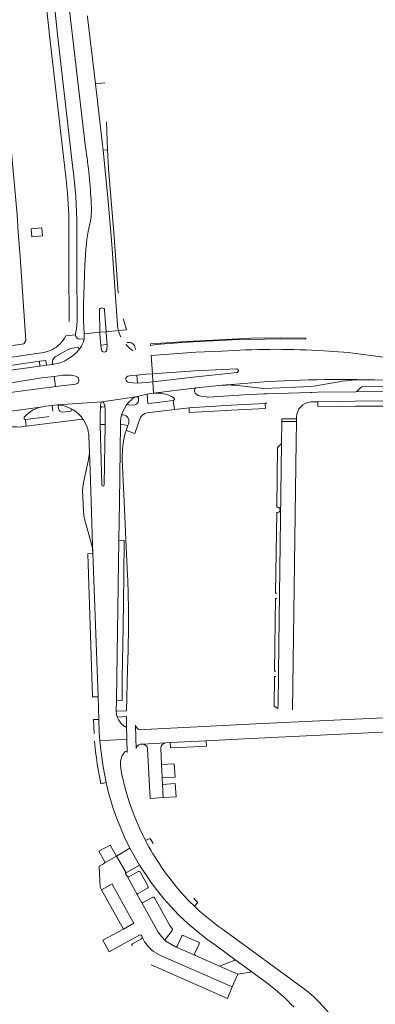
# Model space of a CAD drawing. Header units: metres. Extents: x 166325 to 190320, y 381923 to 404576.
# Tile 311 of 656: x 173729 to 173864, y 388319 to 388693. Entities that reach past the tile are written whole.
import ezdxf

# ---------------------------------------------------------------- set-up
doc = ezdxf.new("R2010")
doc.units = ezdxf.units.M
for name, color, linetype, lineweight in [('B-WE-OG-WATER_GRACHT-GV', 8, 'Continuous', 18), ('B-WE-VH-VERHARDING_ASFALT-GV', 8, 'Continuous', 18), ('B-WE-VH-VERHARDING_BETONSTRAATSTEEN-GV', 8, 'Continuous', 18), ('B-WE-VH-VERHARDING_STRAATBAKSTEEN-GV', 8, 'Continuous', 18)]:
    doc.layers.add(name, color=color, linetype=linetype, lineweight=lineweight)

msp = doc.modelspace()

# ---------------------------------------------------------------- linework, layer by layer
at = {"layer": 'B-WE-OG-WATER_GRACHT-GV', "flags": 128}
msp.add_lwpolyline([(173648.609, 388556.245), (173682.194, 388562.392), (173685.85, 388562.972), (173690.194, 388563.661), (173690.688, 388563.739), (173719.722, 388568.344), (173719.522, 388570.156), (173719.674, 388570.199), (173719.881, 388568.369), (173719.928, 388567.954), (173721.524, 388568.131), (173721.47, 388568.621), (173721.282, 388570.329), (173721.417, 388570.367), (173721.609, 388568.643), (173730.663, 388570.079), (173731.454, 388571.348), (173729.276, 388603.221), (173728.585, 388612.554), (173728.134, 388619.121), (173723.937, 388665.382), (173720.932, 388688.784)], dxfattribs=at)
at = {"layer": 'B-WE-VH-VERHARDING_ASFALT-GV', "flags": 128}
for points in [[(173741.796, 388703.797), (173741.312, 388709.061), (173738.218, 388709.223), (173738.781, 388703.014), (173740.578, 388686.38), (173746.616, 388633.644)], [(173746.658, 388573.152), (173750.289, 388573.551), (173750.302, 388573.938), (173750.673, 388575.797), (173750.847, 388577.345), (173750.903, 388578.844), (173750.835, 388598.408), (173750.894, 388617.239), (173750.424, 388626.133), (173749.688, 388633.995), (173749.231, 388637.968), (173743.5, 388687.809), (173741.796, 388703.797)], [(173747.456, 388702.021), (173747.918, 388697.902), (173748.39, 388693.784), (173754.141, 388644.774)], [(173760.8, 388643.742), (173760.594, 388645.758), (173757.886, 388669.033), (173754.934, 388694.411), (173754.876, 388694.913)], [(173766.304, 388577.177), (173764.126, 388608.005), (173762.774, 388624.421), (173760.8, 388643.742)], [(173756.295, 388623.431), (173756.315, 388623.175)], [(173747.809, 388617.202), (173747.77, 388598.636), (173747.885, 388578.609)], [(173755.798, 388615.787), (173755.2, 388612.845), (173754.632, 388609.721), (173754.226, 388605.937), (173753.869, 388600.026), (173753.371, 388585.067), (173753.379, 388579.107), (173753.584, 388573.863), (173759.627, 388574.483), (173759.416, 388582.81)], [(173761.416, 388582.867), (173761.994, 388574.688), (173766.632, 388575.166)], [(173766.632, 388575.166), (173761.994, 388574.688), (173762.164, 388572.275), (173762.338, 388569.808), (173762.261, 388567.85)], [(173750.289, 388573.551), (173746.658, 388573.152)], [(173753.584, 388572.023), (173751.956, 388571.889)], [(173760.177, 388567.8), (173759.941, 388569.592), (173759.711, 388572.071), (173759.627, 388574.483), (173753.584, 388573.863), (173753.584, 388572.023)], [(173808.218, 388567.478), (173805.944, 388567.31), (173796.155, 388566.865), (173779.145, 388565.707), (173779.564, 388558.706), (173795.727, 388559.767), (173811.714, 388560.611), (173812.274, 388560.11), (173812.286, 388559.675), (173811.807, 388559.135), (173805.809, 388558.609), (173796.254, 388557.585), (173779.794, 388555.601), (173780.034, 388551.307), (173796.405, 388553.301), (173806.051, 388554.318), (173806.717, 388554.377), (173807.651, 388554.458), (173811.278, 388554.804)], [(173900.73, 388562.406), (173887.745, 388563.339), (173875.344, 388564.252), (173867.406, 388565.082), (173854.027, 388566.823), (173844.839, 388567.479)], [(173738.275, 388566.843), (173691.447, 388560.018), (173677.227, 388557.59), (173658.607, 388554.043), (173639.928, 388550.202), (173625.835, 388546.779), (173626.561, 388543.79)], [(173662.143, 388549.705), (173664.442, 388550.132), (173664.101, 388551.968), (173666.545, 388552.436), (173677.802, 388554.552), (173691.956, 388556.957), (173736.58, 388563.452)], [(173736.58, 388563.452), (173739.032, 388563.788), (173739.322, 388561.921), (173741.582, 388562.18), (173742.049, 388562.304)], [(173770.172, 388557.797), (173771.719, 388558.064), (173773.717, 388558.227), (173777.168, 388558.51), (173779.564, 388558.706), (173779.145, 388565.707)], [(173742.049, 388562.304), (173741.582, 388562.18), (173739.322, 388561.921), (173736.814, 388561.632), (173714.402, 388558.577), (173694.21, 388555.417), (173681.163, 388553.151), (173674.085, 388551.921), (173666.971, 388550.601), (173664.442, 388550.132), (173662.143, 388549.705), (173653.055, 388547.9), (173638.21, 388544.555), (173635.704, 388543.969), (173631.584, 388542.981), (173629.148, 388542.38), (173627.04, 388541.859), (173628.001, 388537.474), (173630.126, 388538.01), (173632.559, 388538.6), (173634.343, 388538.883)], [(173665.902, 388543.767), (173668.263, 388544.226), (173712.631, 388551.83), (173726.616, 388555.405), (173737.394, 388557.113), (173739.784, 388557.419), (173742.172, 388557.724), (173745.533, 388558.154)], [(173860.408, 388556.457), (173864.075, 388556.425), (173882.364, 388556.052), (173902.772, 388555.298), (173987.595, 388550.576)], [(173750.469, 388554.792), (173742.736, 388553.806), (173740.344, 388553.501), (173737.956, 388553.197), (173718.754, 388550.664), (173699.046, 388547.635), (173687.541, 388545.516), (173685.315, 388544.904), (173681.592, 388543.433), (173680.431, 388542.974)], [(173723.093, 388544.154), (173737.929, 388546.177), (173738.939, 388546.338), (173741.428, 388546.654), (173743.512, 388546.888), (173760.428, 388548.074), (173773.273, 388549.959), (173777.625, 388550.941), (173780.034, 388551.307), (173779.794, 388555.601), (173777.386, 388555.433), (173773.9, 388555.19), (173772.094, 388555.231), (173770.41, 388555.531)], [(173796.405, 388553.301), (173780.034, 388551.307), (173781.496, 388551.354)], [(173773.185, 388549.939), (173773.273, 388549.959), (173760.428, 388548.074), (173743.512, 388546.888), (173744.317, 388546.828), (173744.448, 388546.816)], [(173787.528, 388548.576), (173780.325, 388547.702), (173777.839, 388547.452), (173777.625, 388550.941), (173773.273, 388549.959)], [(173774.239, 388549.55), (173774.314, 388548.542)], [(173777.619, 388543.826), (173787.95, 388545.068), (173787.528, 388548.576)], [(173787.483, 388549.684), (173787.774, 388549.478)], [(173787.528, 388548.576), (173787.95, 388545.068), (173791.489, 388545.493), (173793.5, 388545.707), (173807.462, 388546.667), (173809.469, 388546.78), (173822.419, 388547.454), (173822.501, 388547.474)], [(173925.84, 388550.043), (173902.598, 388551.362), (173902.363, 388551.37), (173885.325, 388551.944), (173856.915, 388551.854), (173842.342, 388551.67), (173840.178, 388551.64), (173839.677, 388551.6), (173822.923, 388551.112), (173821.957, 388551.036), (173814.364, 388550.681), (173800.921, 388549.859), (173800.516, 388549.865), (173800.152, 388549.875), (173797.946, 388550.246), (173796.999, 388550.494)], [(173839.791, 388547.982), (173842.491, 388548.059), (173856.746, 388548.22), (173884.565, 388548.351), (173885.312, 388548.348), (173885.534, 388548.347)], [(173737.929, 388546.177), (173723.093, 388544.154)], [(173744.317, 388546.828), (173743.512, 388546.888), (173741.428, 388546.654), (173741.726, 388544.528)], [(173743.876, 388545.419), (173743.769, 388546.264)], [(173760.31, 388516.402), (173759.733, 388539.381), (173759.653, 388542.531), (173759.796, 388546.4), (173760.01, 388547.673)], [(173760.934, 388547.799), (173761.465, 388546.583), (173761.655, 388545.118), (173761.623, 388542.634), (173761.582, 388539.398), (173761.285, 388516.4)], [(173766.802, 388495.414), (173767.021, 388509.975), (173767.466, 388539.586), (173767.48, 388540.529), (173767.585, 388541.814), (173767.718, 388542.577), (173767.881, 388543.096), (173768.395, 388544.606), (173769.41, 388546.389)], [(173769.41, 388546.389), (173768.395, 388544.606), (173767.881, 388543.096)], [(173772.895, 388546.934), (173770.71, 388546.763)], [(173725.153, 388538.342), (173725.576, 388538.406), (173726.399, 388538.497), (173727.181, 388538.501), (173728.198, 388538.47), (173728.939, 388538.448), (173729.723, 388538.51), (173731.595, 388538.748), (173731.271, 388541.293)], [(173740.129, 388542.45), (173739.51, 388542.353), (173731.271, 388541.293), (173731.595, 388538.748), (173752.984, 388541.473), (173753.03, 388541.455), (173753.074, 388541.433), (173753.379, 388541.152)], [(173753.379, 388541.152), (173754.108, 388539.8), (173754.72, 388538.386), (173755.085, 388537.167)], [(173770.567, 388540.051), (173770.267, 388538.965), (173769.637, 388537.087), (173772.936, 388536.027), (173774.551, 388540.834), (173774.746, 388541.414)], [(173828.809, 388541.58), (173834.326, 388541.583), (173834.345, 388542.265)], [(173755.392, 388534.975), (173755.603, 388528.467), (173755.85, 388522.035), (173756.51, 388502.054), (173756.723, 388497.412), (173756.973, 388490.408), (173758.898, 388435.851), (173759.204, 388427.161), (173759.378, 388422.239), (173759.645, 388419.108), (173769.864, 388419.672), (173769.754, 388424.855)], [(173766.197, 388428.115), (173765.892, 388429.204), (173765.825, 388430.334), (173765.887, 388434.474), (173766.802, 388495.414)], [(173770.014, 388414.658), (173769.864, 388419.672), (173759.645, 388419.108), (173759.939, 388415.658), (173760.824, 388409.112), (173761.935, 388403.244)], [(173777.452, 388380.125), (173776.963, 388381.13), (173774.662, 388385.862), (173772.577, 388390.694), (173770.805, 388395.519), (173769.356, 388400.451), (173767.921, 388406.259), (173767.66, 388407.591), (173767.413, 388409.801)], [(173766.03, 388389.557), (173768.896, 388382.68), (173771.04, 388378.172), (173774.716, 388371.716), (173776.685, 388368.752), (173777.146, 388368.057)], [(173785.134, 388357.578), (173789.537, 388352.864), (173793.148, 388349.399), (173798.263, 388345.236), (173798.744, 388344.86), (173800.334, 388343.619), (173803.574, 388341.32), (173810.974, 388335.858), (173817.043, 388331.446), (173823.056, 388326.992)], [(173806.614, 388347.138), (173804.775, 388348.427), (173799.617, 388352.514), (173797.522, 388354.282), (173795.535, 388356.171), (173793.529, 388358.079), (173791.636, 388360.101)], [(173844.213, 388311.603), (173845.871, 388309.437), (173848.594, 388313.143), (173845.737, 388316.569), (173842.743, 388319.875), (173840.945, 388321.735), (173838.99, 388323.429), (173836.456, 388325.402), (173807.601, 388346.446), (173806.614, 388347.138)]]:
    msp.add_lwpolyline(points, dxfattribs=at)
at = {"layer": 'B-WE-VH-VERHARDING_ASFALT-GV'}
for points in [[(173754.141, 388644.774, -0.0291441), (173756.295, 388623.431)], [(173746.616, 388633.644, -0.0263543), (173747.809, 388617.202)], [(173756.315, 388623.175, -0.0756227), (173755.798, 388615.787)], [(173759.416, 388582.81, -0.9345285), (173761.416, 388582.867)], [(173766.632, 388575.166, -0.0415261), (173766.304, 388577.177)], [(173767.538, 388572.681, -0.053232), (173766.632, 388575.166)], [(173746.658, 388573.152, -0.0832928), (173744.378, 388570.013)], [(173751.956, 388571.889, -0.3759534), (173750.289, 388573.551)], [(173753.584, 388572.023, -0.14092), (173751.614, 388567.826)], [(173744.378, 388570.013, -0.1500375), (173738.275, 388566.843)], [(173762.261, 388567.85, -0.862348), (173760.177, 388567.8)], [(173844.839, 388567.479, 0.0285924), (173808.218, 388567.478)], [(173741.493, 388562.732, -0.2537668), (173742.637, 388565.091)], [(173745.533, 388558.154, -0.1005798), (173750.602, 388557.699)], [(173811.278, 388554.804, -0.0266198), (173860.408, 388556.457)], [(173795.547, 388552.256, -0.3955824), (173796.405, 388553.301)], [(173796.999, 388550.494, -0.2906382), (173795.547, 388552.256)], [(173774.314, 388548.542, -0.3764434), (173772.895, 388546.934)], [(173773.273, 388549.959, -0.0659543), (173773.737, 388549.991)], [(173781.496, 388551.354, -0.143691), (173787.483, 388549.684)], [(173787.774, 388549.478, -0.6352238), (173787.528, 388548.576)], [(173730.868, 388542.137, -0.1803804), (173737.929, 388546.177)], [(173744.448, 388546.816, -0.0934699), (173748.631, 388545.423)], [(173748.693, 388545.391, -0.1305778), (173753.379, 388541.152)], [(173760.01, 388547.673, -0.3282644), (173760.428, 388548.074)], [(173760.428, 388548.074, -0.326104), (173760.934, 388547.799)], [(173769.41, 388546.389, -0.0644216), (173770.343, 388547.606)], [(173822.501, 388547.474, -0.0220442), (173823.045, 388547.46)], [(173834.345, 388542.265, -0.3789164), (173839.791, 388547.982)], [(173731.271, 388541.293, -0.6342403), (173730.868, 388542.137)], [(173767.881, 388543.096, -0.5215424), (173770.567, 388540.051)], [(173774.746, 388541.414, -0.2714371), (173777.619, 388543.826)], [(173755.085, 388537.167, -0.0446639), (173755.392, 388534.975)], [(173768.97, 388424.49, -0.1294101), (173766.197, 388428.115)], [(173767.413, 388409.801, -0.1988976), (173769.128, 388414.914)], [(173769.128, 388414.914, -0.6094727), (173770.014, 388414.658)], [(173761.935, 388403.244, 0.0398578), (173766.03, 388389.557)], [(173777.146, 388368.057, 0.0304863), (173785.134, 388357.578)], [(173823.056, 388326.992, -0.0406792), (173833.494, 388317.689)]]:
    msp.add_lwpolyline(points, format="xyb", dxfattribs=at)
at = {"layer": 'B-WE-VH-VERHARDING_BETONSTRAATSTEEN-GV', "flags": 128}
for points in [[(173761.515, 388669.424), (173757.886, 388669.033), (173760.594, 388645.758), (173760.8, 388643.742), (173762.514, 388643.938), (173762.167, 388654.518)], [(173762.514, 388643.938), (173760.8, 388643.742), (173762.774, 388624.421), (173764.126, 388608.005), (173766.304, 388577.177)], [(173766.585, 388589.347), (173764.989, 388610.76), (173762.885, 388636.832), (173762.514, 388643.938)], [(173759.416, 388582.81), (173759.627, 388574.483), (173761.994, 388574.688), (173761.416, 388582.867)], [(173766.632, 388575.166), (173769.783, 388575.474), (173768.803, 388578.515), (173768.436, 388579.655)], [(173811.278, 388554.804), (173807.651, 388554.458), (173806.717, 388554.377)], [(173810.575, 388554.363), (173811.876, 388554.223), (173821.914, 388553.145), (173840.103, 388553.902), (173850.623, 388555.68)], [(173858.883, 388553.532), (173857.439, 388552.094)], [(173882.608, 388553.952), (173859.587, 388553.861)], [(173856.915, 388551.854), (173885.325, 388551.944)], [(173759.645, 388419.108), (173759.378, 388422.239), (173759.204, 388427.161), (173757.177, 388427.139), (173757.42, 388421.855)], [(173758.797, 388408.961), (173760.012, 388402.696), (173761.935, 388403.244), (173760.824, 388409.112), (173759.939, 388415.658), (173759.645, 388419.108)], [(173784.679, 388418.299), (173775.747, 388417.83)], [(173777.743, 388416.01), (173778.701, 388397.172), (173778.91, 388397.184), (173783.702, 388397.452), (173783.462, 388402.441), (173783.338, 388405.031), (173783.098, 388410.032)], [(173783.098, 388410.032), (173782.8, 388416.236)], [(173779.818, 388379.962), (173778.718, 388381.962), (173776.963, 388381.13), (173777.452, 388380.125)], [(173775.444, 388357.688), (173773.952, 388360.335), (173769.935, 388367.537), (173769.25, 388368.678), (173769.544, 388368.842), (173765.948, 388375.129), (173761.589, 388372.73), (173760.977, 388372.309), (173759.349, 388371.419), (173759.658, 388363.433), (173760.209, 388362.44), (173764.221, 388364.679), (173764.552, 388364.073), (173771.047, 388352.367), (173772.506, 388349.664), (173768.524, 388347.466), (173760.718, 388343.171), (173763.115, 388338.77), (173768.802, 388341.91), (173774.7, 388345.179)], [(173774.2, 388369.369), (173770.595, 388367.352)], [(173777.939, 388363.698), (173774.885, 388369.183)], [(173769.935, 388367.537), (173773.952, 388360.335)], [(173774.136, 388361.014), (173777.743, 388363.017)], [(173775.444, 388357.688), (173781.789, 388346.269), (173782.973, 388344.6), (173784.563, 388343)], [(173782.636, 388337.416), (173809.954, 388325.428), (173811.417, 388328.925), (173812.017, 388330.358), (173805.064, 388333.369), (173797.39, 388336.779), (173795.926, 388337.419), (173788.416, 388340.722), (173784.668, 388342.894), (173784.563, 388343), (173782.973, 388344.6), (173781.789, 388346.269), (173775.444, 388357.688)], [(173779.694, 388359.533), (173776.104, 388357.515)], [(173787.167, 388347.412), (173786.233, 388348.827), (173780.37, 388359.339)], [(173791.636, 388360.101), (173793.529, 388358.079), (173795.535, 388356.171), (173796.892, 388357.611), (173795.305, 388359.133)], [(173784.556, 388343.565), (173787.146, 388346.952)], [(173775.472, 388343.701), (173772.014, 388341.82)], [(173775.385, 388344.957), (173775.657, 388344.369), (173776.574, 388342.651)], [(173776.574, 388342.651), (173775.657, 388344.369)], [(173790.712, 388344.804), (173788.982, 388340.943)], [(173797.078, 388342.497), (173791.33, 388345.037)], [(173788.416, 388340.722), (173795.926, 388337.419)], [(173795.648, 388338.088), (173797.327, 388341.848)], [(173779.059, 388333.828), (173784.025, 388331.664), (173808.127, 388321.06), (173809.954, 388325.428), (173782.636, 388337.416)]]:
    msp.add_lwpolyline(points, dxfattribs=at)
for points in [[(173737.508, 388614.219), (173733.463, 388613.818), (173733.679, 388610.808), (173737.731, 388611.158)], [(173837.962, 388571.897), (173837.968, 388572.286), (173828.235, 388572.424), (173817.197, 388572.211), (173809.898, 388571.927), (173792.616, 388571.04), (173778.799, 388570.114), (173778.846, 388569.514), (173781.015, 388569.868), (173792.692, 388570.663), (173809.869, 388571.627), (173828.266, 388572.016)], [(173884.565, 388548.351), (173856.746, 388548.22), (173842.491, 388548.059), (173842.489, 388546.221), (173856.759, 388546.354), (173884.574, 388546.333)], [(173822.419, 388547.454), (173809.469, 388546.78), (173807.462, 388546.667), (173793.5, 388545.707), (173793.581, 388543.973), (173807.647, 388544.696), (173809.644, 388544.836), (173822.547, 388545.486)], [(173834.326, 388541.583), (173828.809, 388541.58), (173828.808, 388540.538), (173834.321, 388540.519)], [(173755.603, 388528.467), (173755.198, 388525.399), (173753.367, 388517.388), (173753.022, 388514.38), (173753.314, 388506.425), (173753.442, 388504.948), (173753.767, 388503.501), (173756.374, 388493.823), (173756.742, 388492.128), (173756.973, 388490.408), (173756.723, 388497.412), (173756.51, 388502.054), (173755.85, 388522.035)], [(173768.803, 388495.334), (173766.802, 388495.414), (173765.887, 388434.474), (173768.056, 388434.437), (173768.13, 388442.936), (173768.413, 388462.383), (173768.701, 388481.799)], [(173756.973, 388490.408), (173754.99, 388490.254), (173756.833, 388435.749), (173758.898, 388435.851)], [(173800.041, 388419.074), (173786.39, 388418.385), (173786.466, 388416.365), (173790.209, 388416.556), (173800.139, 388417.064)], [(173783.098, 388410.032), (173783.338, 388405.031), (173788.198, 388405.294), (173787.895, 388410.339)], [(173783.462, 388402.441), (173783.702, 388397.452), (173788.563, 388397.749), (173788.283, 388402.785)], [(173763.504, 388379.428), (173759.173, 388377.099), (173761.589, 388372.73), (173765.948, 388375.129)], [(173774.716, 388371.716), (173771.04, 388378.172), (173765.948, 388375.129), (173769.544, 388368.842)], [(173760.209, 388362.44), (173768.524, 388347.466), (173772.506, 388349.664), (173771.047, 388352.367), (173764.552, 388364.073), (173764.221, 388364.679)], [(173810.974, 388335.858), (173810.702, 388335.469), (173805.064, 388333.369), (173812.017, 388330.358), (173816.788, 388331.02), (173817.043, 388331.446)]]:
    msp.add_lwpolyline(points, close=True, dxfattribs=at)
at = {"layer": 'B-WE-VH-VERHARDING_BETONSTRAATSTEEN-GV'}
for points in [[(173850.623, 388555.68, -0.0430234), (173860.408, 388556.457)], [(173806.717, 388554.377, -0.0384382), (173810.575, 388554.363)], [(173857.439, 388552.094, -0.1649645), (173856.915, 388551.854)], [(173859.587, 388553.861, 0.1552149), (173858.883, 388553.532)], [(173757.614, 388418.932, 0.0199404), (173758.797, 388408.961)], [(173775.747, 388417.83, -0.3991247), (173777.743, 388416.01)], [(173782.8, 388416.236, -0.4034297), (173784.679, 388418.299)], [(173777.452, 388380.125, 0.0571231), (173791.636, 388360.101)], [(173774.885, 388369.183, 0.3862803), (173774.2, 388369.369)], [(173770.595, 388367.352, -0.3990342), (173769.935, 388367.537)], [(173773.952, 388360.335, -0.4038137), (173774.136, 388361.014)], [(173777.743, 388363.017, 0.3686625), (173777.939, 388363.698)], [(173776.104, 388357.515, -0.4040078), (173775.444, 388357.688)], [(173780.37, 388359.339, 0.4014887), (173779.694, 388359.533)], [(173787.146, 388346.952, 0.251412), (173787.167, 388347.412)], [(173774.7, 388345.179, -0.42682), (173775.385, 388344.957)], [(173775.657, 388344.369, -0.3829994), (173775.472, 388343.701)], [(173782.636, 388337.416, -0.1520841), (173776.574, 388342.651)], [(173784.563, 388343, -0.3200092), (173784.556, 388343.565)], [(173791.33, 388345.037, 0.3904249), (173790.712, 388344.804)], [(173797.327, 388341.848, 0.3613348), (173797.078, 388342.497)], [(173772.014, 388341.82, 0.3562133), (173771.852, 388341.138)], [(173788.982, 388340.943, -0.3706801), (173788.416, 388340.722)], [(173795.926, 388337.419, -0.3957428), (173795.648, 388338.088)]]:
    msp.add_lwpolyline(points, format="xyb", dxfattribs=at)
at = {"layer": 'B-WE-VH-VERHARDING_STRAATBAKSTEEN-GV'}
for points in [[(173742.049, 388562.304, 0.1798512), (173751.614, 388567.826)], [(173750.125, 388568.57, 0.135096), (173746.431, 388567.323)], [(173751.614, 388567.826, 0.6133413), (173751.14, 388568.658)], [(173769.461, 388569.834, 0.0744861), (173772.316, 388567.479)], [(173773.103, 388567.951, 0.4327872), (173770.564, 388570.608)], [(173741.493, 388562.732, 0.4116857), (173742.049, 388562.304)], [(173750.469, 388554.792, 0.7584641), (173750.602, 388557.699)], [(173770.172, 388557.797, 0.7104312), (173770.41, 388555.531)], [(173772.69, 388549.729, 0.0476881), (173770.343, 388547.606)], [(173773.185, 388549.939, 0.0784614), (173772.69, 388549.729)], [(173774.239, 388549.55, 0.4016916), (173773.737, 388549.991)], [(173744.317, 388546.828, 0.4575394), (173743.769, 388546.264)], [(173743.876, 388545.419, 0.4113291), (173745.513, 388544.145)], [(173748.506, 388544.515, 0.7092047), (173748.693, 388545.391)], [(173770.343, 388547.606, 0.6683656), (173770.71, 388546.763)], [(173760.31, 388516.402, 0.9393522), (173761.285, 388516.4)], [(173827.239, 388507.937, -0.8851278), (173827.279, 388505.926)], [(173770.333, 388453.531, 0.0170528), (173770.138, 388481.972)], [(173768.97, 388424.49, 0.5794654), (173769.754, 388424.855)], [(173775.191, 388423.282, -0.4008936), (173773.21, 388425.047)], [(173773.38, 388416.093, -0.3430269), (173774.941, 388417.766)]]:
    msp.add_lwpolyline(points, format="xyb", dxfattribs=at)
at = {"layer": 'B-WE-VH-VERHARDING_STRAATBAKSTEEN-GV', "flags": 128}
for points in [[(173746.431, 388567.323), (173742.637, 388565.091)], [(173751.14, 388568.658), (173750.125, 388568.57)], [(173762.338, 388569.808), (173759.941, 388569.592), (173760.177, 388567.8)], [(173762.261, 388567.85), (173762.338, 388569.808)], [(173770.564, 388570.608), (173769.907, 388570.569)], [(173745.533, 388558.154), (173742.172, 388557.724)], [(173742.172, 388557.724), (173742.736, 388553.806), (173750.469, 388554.792)], [(173773.717, 388558.227), (173771.719, 388558.064), (173770.172, 388557.797)], [(173770.41, 388555.531), (173772.094, 388555.231), (173773.9, 388555.19), (173773.717, 388558.227)], [(173773.273, 388549.959), (173773.185, 388549.939)], [(173744.448, 388546.816), (173744.317, 388546.828)], [(173748.693, 388545.391), (173748.631, 388545.423)], [(173760.01, 388547.673), (173759.796, 388546.4), (173760.177, 388546.009), (173761.171, 388546.13), (173761.465, 388546.583), (173760.934, 388547.799)], [(173745.513, 388544.145), (173748.506, 388544.515)], [(173761.582, 388539.398), (173759.733, 388539.381), (173760.31, 388516.402)], [(173761.285, 388516.4), (173761.582, 388539.398)], [(173770.138, 388481.972), (173769.499, 388495.518), (173768.813, 388510.081), (173768.056, 388526.129), (173768.218, 388530.157), (173768.57, 388533.166), (173769.277, 388536.111), (173769.637, 388537.087), (173770.267, 388538.965), (173767.466, 388539.586), (173767.021, 388509.975), (173766.802, 388495.414), (173768.803, 388495.334), (173768.701, 388481.799), (173768.413, 388462.383), (173768.13, 388442.936), (173768.056, 388434.437), (173765.887, 388434.474), (173765.825, 388430.334), (173769.757, 388430.499), (173770.062, 388446.23), (173770.333, 388453.531)], [(173834.23, 388532.94), (173834.321, 388540.519), (173828.808, 388540.538), (173828.658, 388532.202), (173827.645, 388455.681), (173827.425, 388432.928), (173827.305, 388431.419)], [(173826.453, 388443.532), (173826.042, 388443.501), (173825.894, 388432.309), (173827.305, 388431.419), (173827.425, 388432.928), (173827.645, 388455.681), (173828.658, 388532.202)], [(173828.658, 388532.202), (173827.126, 388530.638), (173826.904, 388507.945), (173827.239, 388507.937)], [(173832.808, 388430.92), (173834.23, 388532.94)], [(173827.279, 388505.926), (173826.88, 388505.937), (173826.443, 388475.277), (173826.856, 388475.24)], [(173826.843, 388473.221), (173826.444, 388473.242), (173826.038, 388445.56), (173826.474, 388445.548)], [(173913.729, 388407.857), (173913.547, 388408.004), (173890.083, 388426.988), (173889.227, 388427.483), (173888.331, 388427.9), (173887.4, 388428.235), (173886.444, 388428.485), (173885.469, 388428.649), (173884.483, 388428.725), (173883.495, 388428.713), (173882.153, 388428.554), (173878.492, 388428.333), (173837.702, 388426.357), (173821.46, 388425.607), (173779.165, 388423.482), (173776.457, 388423.346), (173775.191, 388423.282)], [(173769.755, 388428.279), (173766.197, 388428.115)], [(173769.754, 388424.855), (173769.752, 388424.962), (173769.755, 388428.279)], [(173773.21, 388425.047), (173773.301, 388420.268), (173773.38, 388416.093)], [(173821.46, 388425.607), (173837.702, 388426.357)], [(173774.941, 388417.766), (173775.747, 388417.83), (173784.679, 388418.299), (173786.39, 388418.385), (173800.041, 388419.074), (173814.501, 388419.803), (173882.653, 388423.071)]]:
    msp.add_lwpolyline(points, dxfattribs=at)
for points in [[(173714.402, 388558.577), (173736.814, 388561.632), (173736.58, 388563.452), (173691.956, 388556.957), (173677.802, 388554.552), (173666.545, 388552.436), (173666.971, 388550.601), (173674.085, 388551.921), (173681.163, 388553.151), (173694.21, 388555.417)], [(173811.807, 388559.135), (173812.286, 388559.675), (173812.274, 388560.11), (173811.714, 388560.611), (173795.727, 388559.767), (173779.564, 388558.706), (173779.794, 388555.601), (173796.254, 388557.585), (173805.809, 388558.609)]]:
    msp.add_lwpolyline(points, close=True, dxfattribs=at)

doc.saveas('drawing.dxf')
